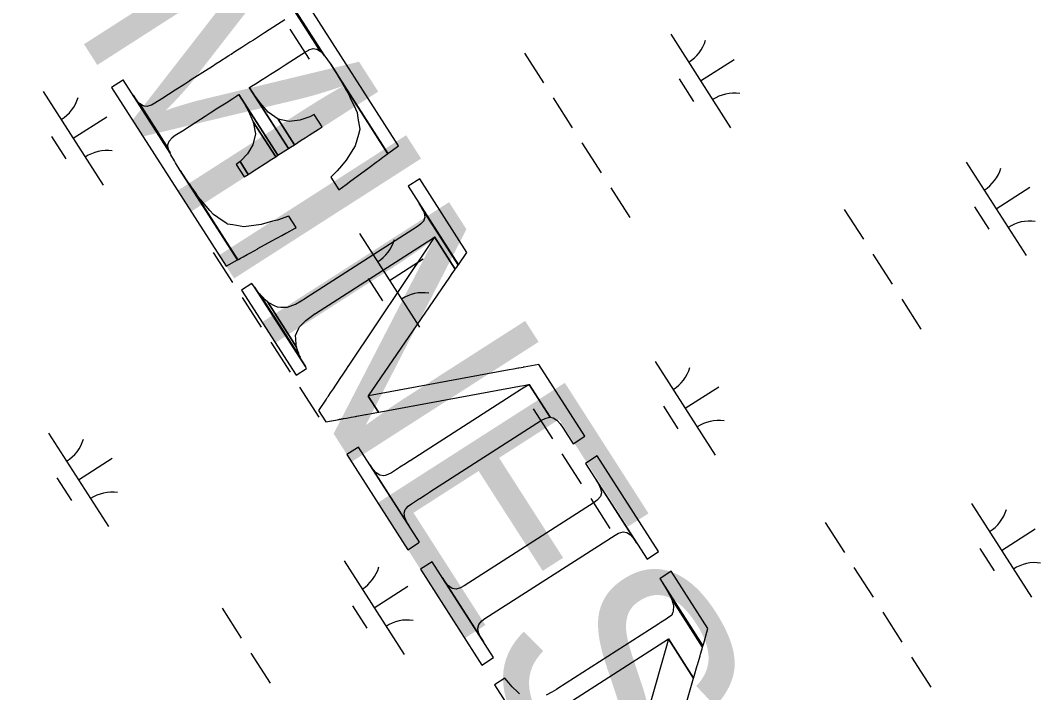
# Model space of a CAD drawing. Extents: x 3962991 to 3983549, y 181631 to 204078.
# Drawn here: x 3973732.7 to 3974192, y 197879.1 to 198181.6 of the extents above; entities that cross this region are included whole.
import ezdxf

# ---------------------------------------------------------------- set-up
doc = ezdxf.new("R2010")
doc.units = 0
for name, color, linetype in [('V-ANNO-MASK', 7, 'Continuous'), ('V-ANNO-MASK2', 7, 'Continuous'), ('V-TOPO-GNAM-IDEN', 7, 'Continuous'), ('V-WETL-SWMP', 7, 'Continuous')]:
    doc.layers.add(name, color=color, linetype=linetype)

msp = doc.modelspace()

# ---------------------------------------------------------------- linework, layer by layer
at = {"layer": 'V-ANNO-MASK2'}
for points in [[(3973848.16, 198199.2), (3973848.13, 198199.18), (3973869.62, 198165.66), (3973869.78, 198165.46), (3973872.13, 198162.26), (3973872.43, 198161.84), (3973898.18, 198121.68), (3973902.96, 198125.18), (3973853.36, 198202.53), (3973848.38, 198199.34), (3973848.36, 198199.33)], [(3973854.43, 198188.79), (3973854.74, 198188.08), (3973867.82, 198167.68), (3973868.07, 198167.52), (3973868.85, 198166.59), (3973869.31, 198166.02), (3973869.62, 198165.66), (3973852.58, 198192.25), (3973853.81, 198190.21), (3973854.04, 198189.68)], [(3973872.42, 198161.86), (3973875.93, 198156.32), (3973898.16, 198121.65), (3973898.18, 198121.68)], [(3973873.96, 198112.57), (3973872.4, 198111.02), (3973876.03, 198105.36), (3973877.76, 198106.65), (3973879.3, 198107.78), (3973881.52, 198109.42), (3973884.14, 198111.34), (3973889.72, 198115.44), (3973889.71, 198115.45), (3973892.88, 198117.76), (3973894.27, 198118.79), (3973894.31, 198118.84), (3973895.93, 198120.02), (3973896.79, 198120.64), (3973896.99, 198120.79), (3973897.59, 198121.24), (3973897.7, 198121.31), (3973897.81, 198121.4), (3973897.89, 198121.45), (3973897.94, 198121.49), (3973897.93, 198121.5), (3973897.96, 198121.52), (3973898.16, 198121.65), (3973875.92, 198156.33), (3973878.49, 198151.88), (3973878.81, 198151.33), (3973879.44, 198150.23), (3973880.41, 198148.56), (3973880.86, 198147.57), (3973881.23, 198146.77), (3973883.52, 198141.79), (3973884.26, 198140.19), (3973884.67, 198137.58), (3973885.45, 198132.66), (3973885.48, 198132.5), (3973884.86, 198130.27), (3973883.46, 198125.2), (3973879.43, 198118.69), (3973877.23, 198116.11), (3973875.36, 198113.92)], [(3973778.67, 198154.64), (3973773.77, 198151.5), (3973825.37, 198071.02), (3973830.47, 198073.84), (3973804.71, 198114.02), (3973802.57, 198117.58), (3973802.05, 198118.45), (3973800.45, 198121.18), (3973800.13, 198121.9), (3973779, 198154.86), (3973778.9, 198154.79), (3973778.79, 198154.73), (3973778.77, 198154.71)], [(3973837.71, 198148.57), (3973835.83, 198151.33), (3973853.37, 198123.97), (3973853.45, 198124.02), (3973853.68, 198124.16), (3973854.34, 198124.59), (3973856.08, 198125.7), (3973848.73, 198137.17), (3973844.25, 198140.32), (3973840.65, 198144.49)], [(3973784.77, 198145.97), (3973783.45, 198147.91), (3973800.13, 198121.9), (3973799.96, 198122.27)], [(3973785.16, 198145.52), (3973784.78, 198145.95), (3973799.96, 198122.27), (3973799.72, 198122.81), (3973799.33, 198123.7), (3973799.3, 198123.97), (3973786.31, 198144.23), (3973785.8, 198144.81)], [(3973835.26, 198141.04), (3973837.54, 198136.02), (3973847.63, 198120.29), (3973848.29, 198120.71), (3973848.52, 198120.86), (3973848.6, 198120.91), (3973831.05, 198148.28), (3973832.78, 198145.41)], [(3973853.7, 198136.14), (3973848.73, 198137.15), (3973856.08, 198125.7), (3973859.14, 198127.66), (3973860.97, 198128.84), (3973862.78, 198130), (3973864.39, 198131.03), (3973866.71, 198132.52), (3973868.52, 198133.68), (3973864.96, 198139.24), (3973863.04, 198138.25), (3973860.35, 198137.34), (3973858.49, 198136.71), (3973856.11, 198136.43)], [(3973831.9, 198118.43), (3973831.59, 198118.08), (3973835.26, 198112.35), (3973835.64, 198112.6), (3973839.19, 198114.87), (3973842.84, 198117.21), (3973845.9, 198119.18), (3973847.63, 198120.29), (3973837.53, 198136.04), (3973838.56, 198130.62), (3973837.4, 198125.69), (3973834.89, 198121.58)], [(3973808.69, 198108.04), (3973804.71, 198114.02), (3973830.47, 198073.84), (3973830.57, 198073.91)], [(3973831.58, 198118.09), (3973829.9, 198116.73), (3973833.45, 198111.19), (3973835.26, 198112.35)], [(3973912.47, 198110.33), (3973907.24, 198106.98), (3973929.88, 198071.66), (3973933.71, 198077.21)], [(3973809.04, 198107.55), (3973808.7, 198108.03), (3973830.57, 198073.91), (3973830.61, 198073.91), (3973830.6, 198073.92), (3973830.71, 198073.97), (3973830.81, 198074.04), (3973830.87, 198074.06), (3973830.95, 198074.11), (3973831.09, 198074.17), (3973831.08, 198074.19), (3973831.19, 198074.24), (3973831.86, 198074.6), (3973832.17, 198074.78), (3973833, 198075.23), (3973834.75, 198076.2), (3973834.8, 198076.23), (3973836.33, 198077.06), (3973836.32, 198077.07), (3973839.65, 198078.89), (3973839.64, 198078.9), (3973845.93, 198082.35), (3973850.37, 198084.81), (3973852.26, 198085.84), (3973852.66, 198086.06), (3973856.36, 198088.09), (3973856.35, 198088.1), (3973856.84, 198088.35), (3973853.54, 198093.49), (3973853, 198093.32), (3973848.91, 198091.91), (3973848.45, 198091.78), (3973846.26, 198091.2), (3973841.14, 198089.82), (3973833.31, 198088.78), (3973828.29, 198089.59), (3973826, 198089.96), (3973825.87, 198090.05), (3973821.64, 198092.95), (3973819.65, 198094.31), (3973818.05, 198096.14), (3973814.72, 198099.92), (3973814.19, 198100.53), (3973813.53, 198101.27), (3973812.49, 198102.73), (3973811.8, 198103.69), (3973810.42, 198105.63)], [(3973844.22, 198054.69), (3973844.07, 198054.77), (3973856.99, 198034.61), (3973856.86, 198034.98), (3973856.82, 198035.66), (3973856.65, 198038.34), (3973856.56, 198039.83), (3973857.18, 198041.23), (3973858.04, 198043.19), (3973858.29, 198043.71), (3973858.32, 198043.77), (3973861.07, 198046.49), (3973861.21, 198046.62), (3973863.54, 198048.42), (3973865.46, 198049.69), (3973865.59, 198049.77), (3973915.82, 198081.98), (3973917.33, 198082.94), (3973919.01, 198084.02), (3973919.21, 198084.15), (3973928.51, 198069.66), (3973929.16, 198070.6), (3973929.63, 198071.28), (3973929.67, 198071.33), (3973929.85, 198071.6), (3973913.46, 198097.16), (3973914.46, 198095.05), (3973914.47, 198094.91), (3973914.73, 198093.11), (3973914.36, 198091.73), (3973914.28, 198091.4), (3973912.87, 198089.89), (3973911.44, 198088.8), (3973861.21, 198056.6), (3973861.08, 198056.53), (3973859.13, 198055.31), (3973856.58, 198053.84), (3973856.42, 198053.74), (3973852.78, 198052.4), (3973852.73, 198052.37), (3973852.14, 198052.4), (3973849.95, 198052.49), (3973848.41, 198052.54), (3973847.12, 198053.2), (3973844.82, 198054.38)], [(3973912.24, 198099.18), (3973913.47, 198097.15), (3973929.85, 198071.6), (3973929.88, 198071.66)], [(3973870.35, 198011.19), (3973866.97, 198006.13), (3973870.27, 198000.98), (3973876.19, 198002.08), (3973876.23, 198002.08), (3973876.25, 198002.1), (3973876.48, 198002.13), (3973876.52, 198002.14), (3973876.87, 198002.21), (3973876.94, 198002.21), (3973877.32, 198002.28), (3973877.67, 198002.36), (3973877.77, 198002.38), (3973878.12, 198002.43), (3973879.51, 198002.69), (3973880.29, 198002.82), (3973880.28, 198002.84), (3973881.63, 198003.08), (3973883.53, 198003.44), (3973884.05, 198003.53), (3973884.12, 198003.53), (3973888.14, 198004.27), (3973888.33, 198004.31), (3973891.45, 198004.89), (3973893.9, 198005.33), (3973889.27, 198012.56), (3973889.36, 198012.7), (3973926.04, 198066.04), (3973927.13, 198067.65), (3973928.36, 198069.44), (3973928.51, 198069.66), (3973919.21, 198084.15), (3973919.06, 198083.95), (3973917.85, 198082.13), (3973916.76, 198080.51), (3973880.56, 198026.43), (3973880.47, 198026.29), (3973879.07, 198024.2), (3973877.28, 198021.55), (3973877.18, 198021.37), (3973874.87, 198017.95), (3973874.84, 198017.89), (3973874.54, 198017.46), (3973873.46, 198015.83), (3973872.69, 198014.67), (3973872.24, 198014.02), (3973871.45, 198012.84), (3973871.25, 198012.54), (3973871.2, 198012.44), (3973871, 198012.14), (3973870.77, 198011.82), (3973870.74, 198011.76), (3973870.54, 198011.46), (3973870.51, 198011.44), (3973870.39, 198011.23), (3973870.37, 198011.22)], [(3973836.95, 198063.29), (3973832.25, 198060.28), (3973856.85, 198021.92), (3973861.54, 198024.93), (3973860.99, 198025.85), (3973838.12, 198061.51)], [(3973838.37, 198061.18), (3973838.13, 198061.5), (3973860.99, 198025.85), (3973860.43, 198026.77), (3973858.65, 198029.95), (3973858.6, 198030.08), (3973840.35, 198058.54), (3973840.11, 198058.86)], [(3973841.49, 198057.39), (3973840.36, 198058.52), (3973858.6, 198030.08), (3973858.11, 198031.46), (3973858.03, 198031.71), (3973858.02, 198031.72), (3973857.49, 198033.22), (3973856.99, 198034.61), (3973844.06, 198054.78), (3973842.93, 198055.92), (3973841.7, 198057.17)], [(3973889.43, 198012.6), (3973889.27, 198012.56), (3973893.9, 198005.33), (3973894.06, 198005.37), (3973957.46, 198017.03), (3973959.36, 198017.39), (3973961.48, 198017.78), (3973961.74, 198017.82), (3973971.21, 198003.05), (3973972.61, 198002.84), (3973974.21, 198001.75), (3973974.46, 198001.46), (3973975.75, 198000.01), (3973977.08, 197998.06), (3973981.53, 197991.11), (3973986.76, 197994.46), (3973966.04, 198026.79), (3973959.43, 198025.58), (3973959.37, 198025.56), (3973959.05, 198025.5), (3973958.99, 198025.49), (3973958.18, 198025.34), (3973957.05, 198025.13), (3973956.8, 198025.08), (3973954.68, 198024.69), (3973952.78, 198024.33)], [(3973891.35, 197979.73), (3973890.02, 197981.68), (3973907.94, 197953.73), (3973906.72, 197955.76), (3973905.79, 197957.88), (3973905.64, 197958.73), (3973905.61, 197958.95), (3973905.46, 197959.79), (3973905.95, 197961.44), (3973906.45, 197962.02), (3973907.32, 197963.01), (3973908.75, 197964.1), (3973909.16, 197964.36), (3973909.21, 197964.39), (3973912.4, 197966.44), (3973912.55, 197966.54), (3973915.02, 197968.12), (3973916.96, 197969.37), (3973917.09, 197969.45), (3973967.32, 198001.65), (3973968.9, 198002.49), (3973970.9, 198003.08), (3973971.21, 198003.05), (3973961.74, 198017.82), (3973961.54, 198017.69), (3973959.86, 198016.61), (3973958.35, 198015.64), (3973908.12, 197983.44), (3973907.99, 197983.36), (3973906.06, 197982.11), (3973903.58, 197980.53), (3973903.43, 197980.43), (3973900.24, 197978.38), (3973900.19, 197978.35), (3973899.78, 197978.09), (3973898.2, 197977.25), (3973896.92, 197976.88), (3973896.2, 197976.66), (3973894.49, 197976.9), (3973893.78, 197977.4), (3973893.6, 197977.52), (3973892.89, 197977.99)], [(3973884.41, 197989.27), (3973879.71, 197986.26), (3973907.17, 197943.43), (3973911.86, 197946.44), (3973911.89, 197946.46), (3973911.91, 197946.47), (3973912.09, 197946.59), (3973912.12, 197946.61), (3973912.4, 197946.78), (3973884.94, 197989.61), (3973884.66, 197989.43), (3973884.64, 197989.42), (3973884.46, 197989.3), (3973884.43, 197989.28)], [(3973992.41, 197985.64), (3973987.18, 197982.29), (3974014.82, 197939.19), (3974020.05, 197942.54)], [(3973923.95, 197928.88), (3973922.6, 197930.87), (3973941.13, 197901.97), (3973939.89, 197904.02), (3973938.94, 197906.18), (3973938.59, 197908.12), (3973939.06, 197909.8), (3973940.43, 197911.37), (3973941.86, 197912.46), (3974000.43, 197950.01), (3974002.01, 197950.85), (3974004.01, 197951.44), (3974005.74, 197951.16), (3974007.36, 197950.04), (3974008.92, 197948.28), (3974010.26, 197946.29), (3973991.73, 197975.21), (3973992.98, 197973.14), (3973993.93, 197970.98), (3973994.28, 197969.04), (3973993.81, 197967.36), (3973992.44, 197965.79), (3973991.01, 197964.7), (3973932.44, 197927.15), (3973930.86, 197926.31), (3973928.86, 197925.72), (3973927.13, 197925.99), (3973925.51, 197927.12)], [(3973918.05, 197937.97), (3973912.82, 197934.62), (3973940.46, 197891.51), (3973945.69, 197894.87)], [(3974020.67, 197930.46), (3974020.64, 197930.44), (3974040.01, 197900.23), (3974040.03, 197900.26), (3974040.05, 197900.34), (3974040.14, 197900.65), (3974040.18, 197900.76), (3974042.25, 197907.92), (3974025.72, 197933.7), (3974021, 197930.67), (3974020.92, 197930.62), (3974020.72, 197930.49)], [(3974024.06, 197924.77), (3974025.8, 197921.39), (3974039.81, 197899.53), (3974039.95, 197899.99), (3974040.01, 197900.23), (3974022.11, 197928.16)]]:
    msp.add_lwpolyline(points, close=True, dxfattribs=at)
for points in [[(3973851.78, 198181.87), (3973848.49, 198179.76), (3973842.67, 198176.03), (3973839.94, 198174.28), (3973837.62, 198172.79), (3973836.01, 198171.76), (3973834.2, 198170.6), (3973832.37, 198169.42), (3973829.3, 198167.46), (3973827.57, 198166.34), (3973826.91, 198165.92), (3973826.68, 198165.77), (3973826.6, 198165.72), (3973821.83, 198162.66), (3973821.75, 198162.61), (3973821.52, 198162.47), (3973820.86, 198162.04), (3973819.13, 198160.93), (3973816.06, 198158.97), (3973812.42, 198156.63), (3973808.87, 198154.36), (3973808.49, 198154.11), (3973806.68, 198152.95), (3973802.42, 198150.22), (3973796.4, 198146.36), (3973793.21, 198144.31), (3973791.68, 198143.5), (3973791.62, 198143.47), (3973789.63, 198142.88), (3973788.39, 198143.06), (3973787.92, 198143.13), (3973786.32, 198144.22), (3973799.3, 198123.97), (3973799.15, 198125.62), (3973799.28, 198126.09), (3973799.64, 198127.27), (3973801.01, 198128.84), (3973801.05, 198128.89), (3973802.43, 198129.93), (3973805.62, 198131.97), (3973811.64, 198135.83), (3973815.9, 198138.56), (3973817.71, 198139.72), (3973818.1, 198139.97), (3973821.64, 198142.24), (3973825.29, 198144.58), (3973828.35, 198146.54), (3973830.09, 198147.65), (3973830.75, 198148.08), (3973830.98, 198148.23), (3973831.05, 198148.28), (3973848.6, 198120.91), (3973853.37, 198123.97), (3973835.83, 198151.33), (3973835.9, 198151.38), (3973836.13, 198151.53), (3973836.79, 198151.96), (3973838.53, 198153.07), (3973841.59, 198155.03), (3973843.43, 198156.21), (3973845.24, 198157.37), (3973846.85, 198158.4), (3973849.17, 198159.89), (3973851.9, 198161.64), (3973857.71, 198165.37), (3973861, 198167.48), (3973862.53, 198168.3), (3973862.59, 198168.32), (3973864.58, 198168.91), (3973865.97, 198168.72), (3973866.29, 198168.66), (3973867.82, 198167.68), (3973854.73, 198188.1)], [(3973979.11, 197874.18), (3974020.31, 197900.59), (3974022.37, 197901.92), (3974024.49, 197903.28), (3974035.8, 197885.63), (3974035.97, 197886.16), (3974035.96, 197886.18), (3974036.06, 197886.52), (3974037.42, 197891.24), (3974037.54, 197891.62), (3974037.53, 197891.64), (3974038.4, 197894.61), (3974038.72, 197895.73), (3974038.75, 197895.85), (3974038.92, 197896.44), (3974039.46, 197898.29), (3974039.59, 197898.75), (3974039.62, 197898.87), (3974039.82, 197899.52), (3974025.79, 197921.41), (3974026.3, 197919.66), (3974026.39, 197919.35), (3974026.75, 197918.11), (3974026.52, 197915.77), (3974026.36, 197915.18), (3974026.33, 197915.06), (3974026.03, 197913.9), (3974024.07, 197912.64), (3974023.81, 197912.47), (3974020.7, 197910.48), (3974020.47, 197910.33), (3974020.11, 197910.1), (3974018, 197908.74), (3974015.93, 197907.42), (3973974.73, 197881.01), (3973974.07, 197880.58), (3973971.98, 197879.29), (3973969.38, 197877.9)], [(3974015.93, 197816.75), (3974033.98, 197879.27), (3974033.97, 197879.29), (3974034.87, 197882.42), (3974035.8, 197885.63), (3974024.48, 197903.29), (3974023.56, 197900.07), (3974022.66, 197896.92), (3974004.76, 197834.17)], [(3973957.42, 197878.59), (3973956.71, 197879.24), (3973954.07, 197881.67), (3973952.53, 197883.57), (3973950.82, 197885.68), (3973946.13, 197882.67), (3973969.7, 197845.9)]]:
    msp.add_lwpolyline(points, dxfattribs=at)
at = {"layer": 'V-WETL-SWMP'}
for p, q in [((3973854.02, 198177.67), (3973862.66, 198164.2)), ((3974025.47, 198175.43), (3974052.46, 198133.34)), ((3973959.59, 198166.95), (3973968.23, 198153.48)), ((3974038.96, 198154.38), (3974054.12, 198164.1)), ((3974029.23, 198155.27), (3974035.71, 198145.17)), ((3973742.99, 198149.61), (3973769.98, 198107.51)), ((3973972.54, 198146.75), (3973981.18, 198133.28)), ((3973756.48, 198128.56), (3973771.64, 198138.27)), ((3973746.75, 198129.45), (3973753.23, 198119.34)), ((3973985.5, 198126.54), (3973994.13, 198113.07)), ((3974158.5, 198117.89), (3974185.48, 198075.79)), ((3973998.45, 198106.34), (3974007.09, 198092.87)), ((3974171.99, 198096.84), (3974187.14, 198106.55)), ((3974103.59, 198096.59), (3974112.23, 198083.12)), ((3974162.25, 198097.73), (3974168.73, 198087.62)), ((3973885.44, 198085.65), (3973912.43, 198043.56)), ((3973819.56, 198077.18), (3973828.19, 198063.71)), ((3973898.93, 198064.61), (3973914.09, 198074.32)), ((3974116.54, 198076.38), (3974125.18, 198062.92)), ((3973889.2, 198065.5), (3973895.68, 198055.39)), ((3973832.51, 198056.98), (3973841.15, 198043.51)), ((3974129.5, 198056.18), (3974138.13, 198042.71)), ((3973845.47, 198036.77), (3973854.1, 198023.3)), ((3974018.46, 198028.11), (3974045.45, 197986.02)), ((3973858.42, 198016.57), (3973867.05, 198003.1)), ((3974031.96, 198007.07), (3974047.11, 198016.78)), ((3973963.56, 198006.82), (3973972.19, 197993.35)), ((3974022.22, 198007.95), (3974028.7, 197997.85)), ((3973745.41, 197995.88), (3973772.39, 197953.79)), ((3973976.51, 197986.61), (3973985.15, 197973.14)), ((3973758.9, 197974.83), (3973774.05, 197984.55)), ((3973749.17, 197975.72), (3973755.64, 197965.62)), ((3973989.46, 197966.41), (3973998.1, 197952.94)), ((3974160.91, 197964.16), (3974187.9, 197922.07)), ((3974095.03, 197955.69), (3974103.67, 197942.22)), ((3974174.41, 197943.12), (3974189.56, 197952.83)), ((3974164.67, 197944), (3974171.15, 197933.9)), ((3973878.43, 197938.34), (3973905.42, 197896.25)), ((3974107.99, 197935.48), (3974116.62, 197922.01)), ((3973891.93, 197917.29), (3973907.08, 197927.01)), ((3973823.53, 197917.04), (3973832.16, 197903.57)), ((3973882.19, 197918.18), (3973888.67, 197908.08)), ((3974120.94, 197915.28), (3974129.57, 197901.81)), ((3973836.48, 197896.84), (3973845.12, 197883.37)), ((3974133.89, 197895.07), (3974142.53, 197881.6))]:
    msp.add_line(p, q, dxfattribs=at)
for centre, start, end in [((3974024.26, 198177.76), 301.8919, 343.4355), ((3973741.78, 198151.94), 301.8919, 343.4355), ((3974054.07, 198131.26), 81.8919, 123.4355), ((3973771.59, 198105.43), 81.8919, 123.4355), ((3974157.28, 198120.22), 301.8919, 343.4355), ((3974187.1, 198073.71), 81.8919, 123.4355), ((3973884.22, 198087.99), 301.8919, 343.4355), ((3973914.04, 198041.48), 81.8919, 123.4355), ((3974017.25, 198030.45), 301.8919, 343.4355), ((3974047.06, 197983.94), 81.8919, 123.4355), ((3973744.19, 197998.22), 301.8919, 343.4355), ((3973774.01, 197951.71), 81.8919, 123.4355), ((3974159.7, 197966.5), 301.8919, 343.4355), ((3973877.22, 197940.67), 301.8919, 343.4355), ((3974189.51, 197919.99), 81.8919, 123.4355), ((3973907.03, 197894.17), 81.8919, 123.4355)]:
    msp.add_arc(centre, 17.62, start, end, dxfattribs=at)

# ---------------------------------------------------------------- texts
at = {"layer": 'V-ANNO-MASK'}
msp.add_text('PLAQUEMINES', height=99.9998, rotation=302.6654, dxfattribs=at).set_placement((3973462.59, 198636.86))
at = {"layer": 'V-TOPO-GNAM-IDEN'}
msp.add_text('PLAQUEMINES', height=99.9998, rotation=302.6654, dxfattribs=at).set_placement((3973462.59, 198636.86))

doc.saveas('drawing.dxf')
